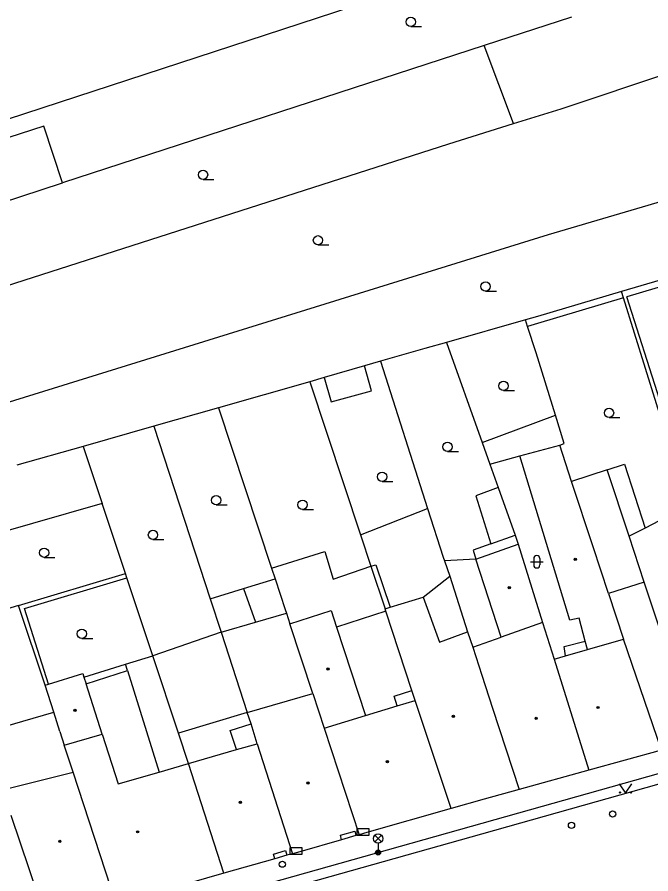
# Model space of a CAD drawing. Extents: x -595546 to -593986, y -1160845 to -1159202.
# Drawn here: x -595409.8 to -595358.8, y -1160173 to -1160103.9 of the extents above; entities that cross this region are included whole.
import ezdxf

# ---------------------------------------------------------------- set-up
doc = ezdxf.new("R2010")
doc.units = 0
for name, color, linetype in [('DOP - budovy nerozlisene - VP', 7, 'Continuous'), ('DOP - kresba z DSPS bez souradnic', 7, 'Continuous'), ('DOP - rozhrani ploch obecne', 7, 'Continuous'), ('Level 24', 7, 'Continuous'), ('Level 28', 7, 'Continuous'), ('Level 33', 7, 'Continuous'), ('Level 36', 7, 'Continuous'), ('Level 39', 7, 'Continuous'), ('TM - budovy zdene_ betonove - NP', 7, 'Continuous'), ('TM - budovy zdene_ betonove - VP', 7, 'Continuous'), ('TM - chodniky - VP', 7, 'Continuous'), ('TM - komunikace - VP', 7, 'Continuous'), ('TM - letecke snimky - pomocna linie', 7, 'Continuous')]:
    doc.layers.add(name, color=color, linetype=linetype)

msp = doc.modelspace()

# ---------------------------------------------------------------- linework, layer by layer
at = {"layer": 'DOP - budovy nerozlisene - VP'}
for points in [[(-595407.63, -1160112.7), (-595414.29, -1160114.87)], [(-595406.14, -1160117.28), (-595407.63, -1160112.7)], [(-595412.79, -1160119.45), (-595406.14, -1160117.28)]]:
    msp.add_lwpolyline(points, dxfattribs=at)
at = {"layer": 'DOP - kresba z DSPS bez souradnic'}
for points in [[(-595355.18, -1160124.82), (-595360.68, -1160126.47)], [(-595360.96, -1160126.55), (-595367.87, -1160128.62)], [(-595358.03, -1160134.78), (-595360.68, -1160126.47)], [(-595367.87, -1160128.62), (-595368.68, -1160128.86)], [(-595381.24, -1160134.03), (-595381.81, -1160132.03)], [(-595385.06, -1160132.96), (-595384.5, -1160134.92)], [(-595384.5, -1160134.92), (-595381.24, -1160134.03)], [(-595371.71, -1160139.95), (-595369.29, -1160139.27)], [(-595371.63, -1160146.36), (-595369.67, -1160145.66)], [(-595381.3, -1160148.16), (-595380.9, -1160148.05)], [(-595380.9, -1160148.05), (-595379.74, -1160151.48)], [(-595409.21, -1160151.57), (-595400.95, -1160149.11)], [(-595391.56, -1160149.97), (-595389.02, -1160149.19)], [(-595394.24, -1160150.8), (-595391.56, -1160149.97)], [(-595407.27, -1160157.67), (-595409.21, -1160151.57)], [(-595365.73, -1160154.64), (-595364.03, -1160154.21)], [(-595365.63, -1160155.38), (-595365.73, -1160154.64)], [(-595401.07, -1160156.07), (-595398.86, -1160155.39)], [(-595404.41, -1160157.1), (-595401.07, -1160156.07)], [(-595400.91, -1160156.58), (-595401.07, -1160156.07)], [(-595404.24, -1160157.64), (-595400.91, -1160156.58)], [(-595400.91, -1160156.58), (-595398.36, -1160164.76)], [(-595379.43, -1160158.64), (-595378, -1160158.17)], [(-595379.19, -1160159.42), (-595379.43, -1160158.64)], [(-595392.64, -1160161.41), (-595390.95, -1160160.88)], [(-595392.13, -1160162.95), (-595392.64, -1160161.41)]]:
    msp.add_lwpolyline(points, dxfattribs=at)
at = {"layer": 'DOP - rozhrani ploch obecne'}
for points in [[(-595423.07, -1160116.24), (-595371.72, -1160099.41)], [(-595365.15, -1160103.92), (-595372.18, -1160106.22)], [(-595365.98, -1160111.31), (-595348.22, -1160105.37)], [(-595372.18, -1160106.22), (-595406.14, -1160117.28)], [(-595369.8, -1160112.5), (-595372.18, -1160106.22)], [(-595369.8, -1160112.5), (-595365.98, -1160111.31)], [(-595375.02, -1160114.13), (-595369.8, -1160112.5)], [(-595417.28, -1160127.69), (-595375.02, -1160114.13)], [(-595345.4, -1160115.11), (-595367.03, -1160121.46)], [(-595367.03, -1160121.46), (-595411.59, -1160135.3)], [(-595355.33, -1160124.33), (-595361.12, -1160126.04)], [(-595361.12, -1160126.04), (-595367.88, -1160128.04)], [(-595360.96, -1160126.55), (-595361.12, -1160126.04)], [(-595355.63, -1160143.62), (-595360.96, -1160126.55)], [(-595368.86, -1160128.33), (-595375.21, -1160130.15)], [(-595367.88, -1160128.04), (-595368.86, -1160128.33)], [(-595368.68, -1160128.86), (-595368.86, -1160128.33)], [(-595367.98, -1160130.98), (-595368.68, -1160128.86)], [(-595376.95, -1160130.64), (-595380.52, -1160131.66)], [(-595375.21, -1160130.15), (-595376.95, -1160130.64)], [(-595375.21, -1160130.15), (-595372.34, -1160138.19)], [(-595366.44, -1160135.99), (-595367.98, -1160130.98)], [(-595381.81, -1160132.03), (-595385.06, -1160132.96)], [(-595380.52, -1160131.66), (-595381.81, -1160132.03)], [(-595380.52, -1160131.66), (-595376.73, -1160143.53)], [(-595386.23, -1160133.3), (-595393.58, -1160135.4)], [(-595385.06, -1160132.96), (-595386.23, -1160133.3)], [(-595386.23, -1160133.3), (-595382.13, -1160145.64)], [(-595393.58, -1160135.4), (-595398.78, -1160136.89)], [(-595393.58, -1160135.4), (-595389.31, -1160148.32)], [(-595365.73, -1160138.29), (-595366.44, -1160135.99)], [(-595398.78, -1160136.89), (-595404.47, -1160138.51)], [(-595398.78, -1160136.89), (-595394.24, -1160150.8)], [(-595372.34, -1160138.19), (-595371.71, -1160139.95)], [(-595366.09, -1160138.41), (-595365.73, -1160138.29)], [(-595404.47, -1160138.51), (-595409.81, -1160140.04)], [(-595404.47, -1160138.51), (-595402.95, -1160143.11)], [(-595371.71, -1160139.95), (-595371.04, -1160141.82)], [(-595371.04, -1160141.82), (-595372.86, -1160142.51)], [(-595371.04, -1160141.82), (-595369.67, -1160145.66)], [(-595402.95, -1160143.11), (-595414.2, -1160146.33)], [(-595401.07, -1160148.76), (-595402.95, -1160143.11)], [(-595372.86, -1160142.51), (-595371.63, -1160146.36)], [(-595376.73, -1160143.53), (-595375.48, -1160147.43)], [(-595358.08, -1160144.52), (-595359.21, -1160145.09)], [(-595359.21, -1160145.09), (-595360.51, -1160145.75)], [(-595382.13, -1160145.64), (-595381.3, -1160148.16)], [(-595369.67, -1160145.66), (-595369.44, -1160146.39)], [(-595371.63, -1160146.36), (-595373.06, -1160146.87)], [(-595373.06, -1160146.87), (-595372.84, -1160147.6)], [(-595375.48, -1160147.43), (-595375.37, -1160147.74)], [(-595372.84, -1160147.6), (-595375.37, -1160147.74)], [(-595375.37, -1160147.74), (-595374.94, -1160148.98)], [(-595389.31, -1160148.32), (-595389.02, -1160149.19)], [(-595381.3, -1160148.16), (-595380.16, -1160151.61)], [(-595409.67, -1160151.33), (-595401.07, -1160148.76)], [(-595400.95, -1160149.11), (-595401.07, -1160148.76)], [(-595398.86, -1160155.39), (-595400.95, -1160149.11)], [(-595389.02, -1160149.19), (-595388.2, -1160151.66), (-595388.1, -1160151.96)], [(-595377.08, -1160150.66), (-595374.94, -1160148.98)], [(-595374.94, -1160148.98), (-595373.51, -1160153.45)], [(-595409.67, -1160151.33), (-595412.35, -1160152.15)], [(-595407.53, -1160157.76), (-595409.67, -1160151.33)], [(-595394.24, -1160150.8), (-595393.37, -1160153.47)], [(-595388.1, -1160151.96), (-595387.83, -1160152.8)], [(-595380.1, -1160151.8), (-595384.07, -1160153.09)], [(-595393.37, -1160153.47), (-595398.86, -1160155.39)], [(-595393.37, -1160153.47), (-595391.26, -1160159.95)], [(-595396.8, -1160161.61), (-595398.86, -1160155.39)], [(-595395.99, -1160164.07), (-595396.8, -1160161.61)]]:
    msp.add_lwpolyline(points, dxfattribs=at)
at = {"layer": 'Level 24'}
for points in [[(-595382.437, -1160169.828), (-595381.437, -1160169.828), (-595381.437, -1160169.328), (-595382.437, -1160169.328)], [(-595387.827, -1160171.358), (-595386.827, -1160171.358), (-595386.827, -1160170.858), (-595387.827, -1160170.858)]]:
    msp.add_lwpolyline(points, close=True, dxfattribs=at)
at = {"layer": 'Level 28'}
for centre in [(-595361.83, -1160168.14), (-595365.14, -1160169.04), (-595388.43, -1160172.18)]:
    msp.add_circle(centre, 0.25, dxfattribs=at)
at = {"layer": 'Level 33'}
for p, q in [((-595380.985, -1160170.38), (-595380.455, -1160169.85)), ((-595380.985, -1160169.85), (-595380.455, -1160170.38)), ((-595380.72, -1160170.49), (-595380.72, -1160171.24))]:
    msp.add_line(p, q, dxfattribs=at)
for centre, radius in [((-595380.72, -1160170.115), 0.375), ((-595380.72, -1160171.24), 0.2), ((-595380.72, -1160171.24), 0.145), ((-595380.72, -1160171.24), 0.0876)]:
    msp.add_circle(centre, radius, dxfattribs=at)
at = {"layer": 'Level 36'}
for p, q in [((-595378.09, -1160104.685), (-595377.215, -1160104.685)), ((-595394.82, -1160117.005), (-595393.945, -1160117.005)), ((-595385.56, -1160122.285), (-595384.685, -1160122.285)), ((-595372.06, -1160126.005), (-595371.185, -1160126.005)), ((-595370.62, -1160134.015), (-595369.745, -1160134.015)), ((-595362.12, -1160136.195), (-595361.245, -1160136.195)), ((-595375.13, -1160138.925), (-595374.255, -1160138.925)), ((-595380.4, -1160141.335), (-595379.525, -1160141.335)), ((-595393.76, -1160143.225), (-595392.885, -1160143.225)), ((-595386.8, -1160143.595), (-595385.925, -1160143.595)), ((-595398.85, -1160146.025), (-595397.975, -1160146.025)), ((-595407.62, -1160147.455), (-595406.745, -1160147.455)), ((-595368.436, -1160147.806), (-595367.436, -1160147.806)), ((-595368.186, -1160147.556), (-595368.186, -1160148.056)), ((-595367.686, -1160147.556), (-595367.686, -1160148.056)), ((-595404.58, -1160153.985), (-595403.705, -1160153.985))]:
    msp.add_line(p, q, dxfattribs=at)
msp.add_lwpolyline([(-595361.29, -1160165.7), (-595360.79, -1160166.45), (-595360.29, -1160165.7)], dxfattribs=at)
for centre, radius in [((-595378.09, -1160104.31), 0.375), ((-595394.82, -1160116.63), 0.375), ((-595385.56, -1160121.91), 0.375), ((-595372.06, -1160125.63), 0.375), ((-595370.62, -1160133.64), 0.375), ((-595362.12, -1160135.82), 0.375), ((-595375.13, -1160138.55), 0.375), ((-595380.4, -1160140.96), 0.375), ((-595393.76, -1160142.85), 0.375), ((-595386.8, -1160143.22), 0.375), ((-595398.85, -1160145.65), 0.375), ((-595407.62, -1160147.08), 0.375), ((-595404.58, -1160153.61), 0.375), ((-595361.24, -1160166.4), 0.05), ((-595360.341, -1160166.4), 0.05)]:
    msp.add_circle(centre, radius, dxfattribs=at)
for centre, start, end in [((-595367.936, -1160147.556), 0, 180), ((-595367.936, -1160148.056), 180, 0)]:
    msp.add_arc(centre, 0.25, start, end, dxfattribs=at)
at = {"layer": 'Level 39'}
for centre, radius in [((-595364.84, -1160147.62), 0.09), ((-595364.84, -1160147.62), 0.0398), ((-595370.15, -1160149.9), 0.09), ((-595370.15, -1160149.9), 0.0398), ((-595384.75, -1160156.45), 0.09), ((-595384.75, -1160156.45), 0.0398), ((-595405.14, -1160159.78), 0.09), ((-595405.14, -1160159.78), 0.0398), ((-595363, -1160159.55), 0.09), ((-595363, -1160159.55), 0.0398), ((-595374.65, -1160160.26), 0.09), ((-595374.65, -1160160.26), 0.0398), ((-595367.99, -1160160.42), 0.09), ((-595367.99, -1160160.42), 0.0398), ((-595379.97, -1160163.91), 0.09), ((-595379.97, -1160163.91), 0.0398), ((-595386.37, -1160165.63), 0.09), ((-595386.37, -1160165.63), 0.0398), ((-595391.81, -1160167.19), 0.09), ((-595391.81, -1160167.19), 0.0398), ((-595400.09, -1160169.57), 0.09), ((-595400.09, -1160169.57), 0.0398), ((-595406.35, -1160170.34), 0.09), ((-595406.35, -1160170.34), 0.0398)]:
    msp.add_circle(centre, radius, dxfattribs=at)
at = {"layer": 'TM - budovy zdene_ betonove - NP'}
for points in [[(-595383.76, -1160169.85), (-595382.6, -1160169.52)], [(-595383.67, -1160170.21), (-595383.76, -1160169.85)], [(-595382.6, -1160169.52), (-595382.5, -1160169.87)], [(-595389.15, -1160171.36), (-595388.17, -1160171.08)], [(-595389.04, -1160171.74), (-595389.15, -1160171.36)], [(-595388.17, -1160171.08), (-595388.06, -1160171.46)]]:
    msp.add_lwpolyline(points, dxfattribs=at)
at = {"layer": 'TM - budovy zdene_ betonove - VP'}
for points in [[(-595369.29, -1160139.27), (-595366.09, -1160138.41)], [(-595365.13, -1160141.34), (-595366.09, -1160138.41)], [(-595365.27, -1160152.51), (-595369.29, -1160139.27)], [(-595363.4, -1160146.61), (-595365.13, -1160141.34)], [(-595372.84, -1160147.6), (-595369.44, -1160146.39)], [(-595369.44, -1160146.39), (-595367.47, -1160152.71)], [(-595362.17, -1160150.36), (-595363.4, -1160146.61)], [(-595370.8, -1160153.88), (-595372.84, -1160147.6)], [(-595359.29, -1160149.46), (-595362.17, -1160150.36)], [(-595357.96, -1160153.49), (-595359.29, -1160149.46)], [(-595379.74, -1160151.48), (-595377.08, -1160150.66)], [(-595377.08, -1160150.66), (-595375.77, -1160154.3)], [(-595362.17, -1160150.36), (-595360.95, -1160154.04)], [(-595387.83, -1160152.8), (-595384.51, -1160151.73)], [(-595384.51, -1160151.73), (-595384.07, -1160153.09)], [(-595380.16, -1160151.61), (-595379.74, -1160151.48)], [(-595380.1, -1160151.8), (-595380.16, -1160151.61)], [(-595378, -1160158.17), (-595380.1, -1160151.8)], [(-595385.98, -1160158.43), (-595387.83, -1160152.8)], [(-595367.47, -1160152.71), (-595370.8, -1160153.88)], [(-595367.47, -1160152.71), (-595366.55, -1160155.65)], [(-595364.53, -1160152.35), (-595365.27, -1160152.51)], [(-595364.03, -1160154.21), (-595364.53, -1160152.35)], [(-595384.07, -1160153.09), (-595381.73, -1160160.2)], [(-595375.77, -1160154.3), (-595373.51, -1160153.45)], [(-595373.51, -1160153.45), (-595373.1, -1160154.7)], [(-595373.1, -1160154.7), (-595370.8, -1160153.88)], [(-595363.85, -1160154.87), (-595364.03, -1160154.21)], [(-595363.85, -1160154.87), (-595360.95, -1160154.04)], [(-595357.9, -1160162.98), (-595360.95, -1160154.04)], [(-595373.1, -1160154.7), (-595372.36, -1160156.95)], [(-595365.63, -1160155.38), (-595363.85, -1160154.87)], [(-595366.55, -1160155.65), (-595365.63, -1160155.38)], [(-595366.55, -1160155.65), (-595363.74, -1160164.6)], [(-595407.27, -1160157.67), (-595404.5, -1160156.81)], [(-595404.5, -1160156.81), (-595404.41, -1160157.1)], [(-595372.36, -1160156.95), (-595371.5, -1160159.61)], [(-595407.53, -1160157.76), (-595407.27, -1160157.67)], [(-595404.41, -1160157.1), (-595404.24, -1160157.64)], [(-595402.94, -1160161.71), (-595404.24, -1160157.64)], [(-595406.84, -1160159.94), (-595407.53, -1160157.76)], [(-595377.73, -1160158.98), (-595378, -1160158.17)], [(-595391.26, -1160159.95), (-595385.98, -1160158.43)], [(-595385.98, -1160158.43), (-595385.06, -1160161.21)], [(-595379.19, -1160159.42), (-595377.73, -1160158.98)], [(-595374.83, -1160167.7), (-595377.73, -1160158.98)], [(-595381.73, -1160160.2), (-595379.19, -1160159.42)], [(-595371.5, -1160159.61), (-595369.36, -1160166.16)], [(-595406.35, -1160161.48), (-595406.84, -1160159.94)], [(-595390.95, -1160160.88), (-595391.26, -1160159.95)], [(-595385.06, -1160161.21), (-595381.73, -1160160.2)], [(-595390.47, -1160162.47), (-595390.95, -1160160.88)], [(-595406.35, -1160161.48), (-595405.99, -1160162.59)], [(-595405.99, -1160162.59), (-595402.94, -1160161.71)], [(-595402.94, -1160161.71), (-595401.66, -1160165.71)], [(-595385.06, -1160161.21), (-595382.24, -1160169.8)], [(-595392.13, -1160162.95), (-595390.47, -1160162.47)], [(-595390.47, -1160162.47), (-595387.62, -1160171.34)], [(-595405.28, -1160164.76), (-595405.99, -1160162.59)], [(-595395.99, -1160164.07), (-595392.13, -1160162.95)], [(-595357.9, -1160162.98), (-595363.74, -1160164.6)], [(-595398.36, -1160164.76), (-595395.99, -1160164.07)], [(-595393.14, -1160172.9), (-595395.99, -1160164.07)], [(-595410.96, -1160166.2), (-595405.28, -1160164.76)], [(-595401.82, -1160175.37), (-595405.28, -1160164.76)], [(-595401.66, -1160165.71), (-595398.36, -1160164.76)], [(-595363.74, -1160164.6), (-595369.36, -1160166.16)], [(-595369.36, -1160166.16), (-595372.18, -1160166.95)], [(-595372.18, -1160166.95), (-595374.83, -1160167.7)], [(-595374.83, -1160167.7), (-595381.62, -1160169.62), (-595382.24, -1160169.8)], [(-595407.34, -1160176.94), (-595410.28, -1160168.26)], [(-595382.5, -1160169.87), (-595383.67, -1160170.21)], [(-595382.24, -1160169.8), (-595382.5, -1160169.87)], [(-595383.67, -1160170.21), (-595387.01, -1160171.17), (-595387.62, -1160171.34)], [(-595388.06, -1160171.46), (-595389.04, -1160171.74)], [(-595387.62, -1160171.34), (-595388.06, -1160171.46)], [(-595389.04, -1160171.74), (-595393.14, -1160172.9)], [(-595393.14, -1160172.9), (-595395.93, -1160173.7), (-595396.51, -1160173.86), (-595399.72, -1160174.78), (-595400.29, -1160174.94), (-595400.39, -1160174.97)]]:
    msp.add_lwpolyline(points, dxfattribs=at)
at = {"layer": 'TM - chodniky - VP'}
msp.add_lwpolyline([(-595309.65, -1160151.23), (-595423.66, -1160183.35)], dxfattribs=at)
at = {"layer": 'TM - komunikace - VP'}
msp.add_lwpolyline([(-595309.84, -1160152.12), (-595310.39, -1160152.27), (-595372.4, -1160169.77), (-595399.4, -1160177.37), (-595423.51, -1160184.08)], dxfattribs=at)
at = {"layer": 'TM - letecke snimky - pomocna linie'}
for points in [[(-595372.34, -1160138.19), (-595366.44, -1160135.99)], [(-595362.28, -1160140.4), (-595365.13, -1160141.34)], [(-595362.28, -1160140.4), (-595360.87, -1160139.94), (-595359.21, -1160145.09)], [(-595360.51, -1160145.75), (-595362.28, -1160140.4)], [(-595382.13, -1160145.64), (-595376.73, -1160143.53)], [(-595359.29, -1160149.46), (-595360.51, -1160145.75)], [(-595389.31, -1160148.32), (-595385, -1160146.97), (-595384.35, -1160149.2), (-595381.3, -1160148.16)], [(-595391.56, -1160149.97), (-595390.59, -1160152.67)], [(-595390.59, -1160152.67), (-595388.1, -1160151.96)], [(-595393.37, -1160153.47), (-595390.59, -1160152.67)], [(-595412.5, -1160161.58), (-595406.84, -1160159.94)], [(-595391.26, -1160159.95), (-595396.8, -1160161.61)]]:
    msp.add_lwpolyline(points, dxfattribs=at)

doc.saveas('drawing.dxf')
